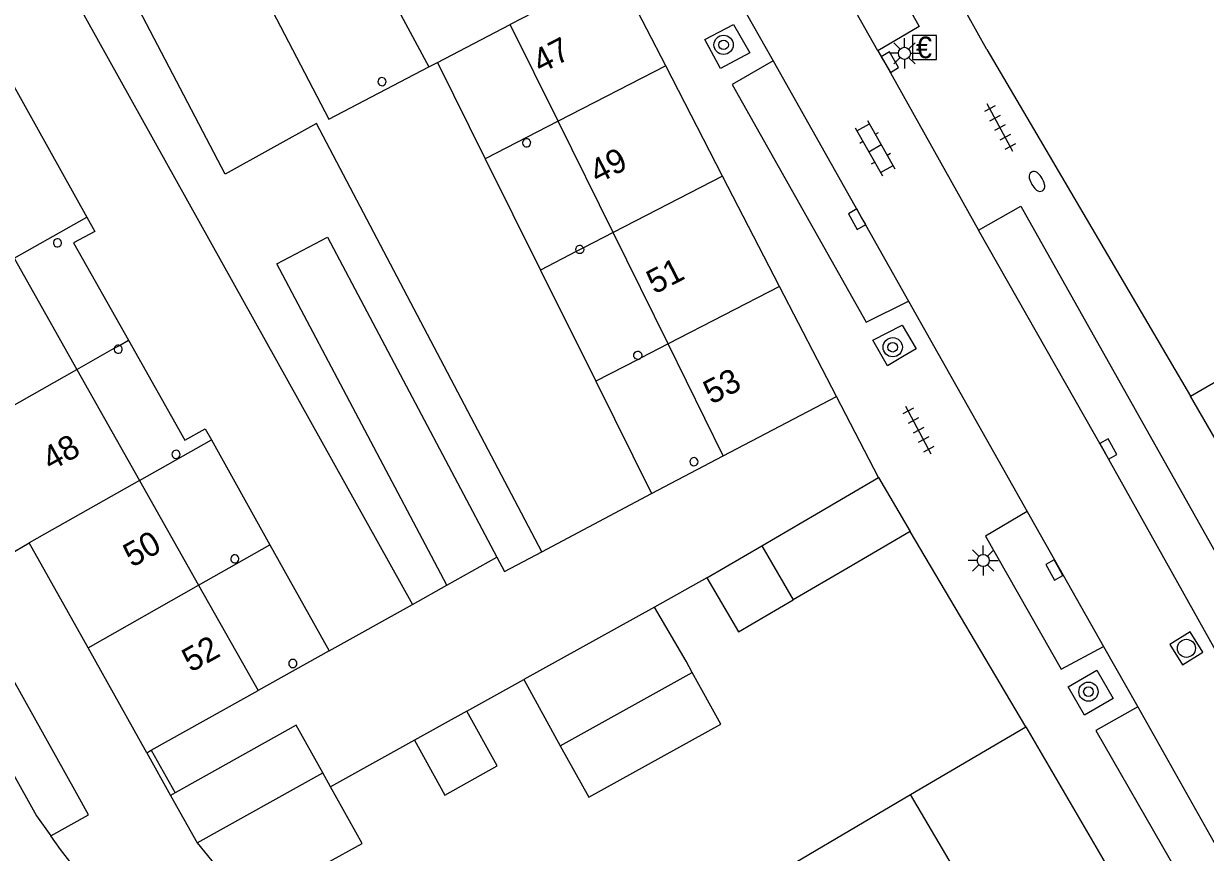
# Model space of a CAD drawing. Extents: x 132998 to 136004, y 396998 to 398512.
# Drawn here: x 134198.78 to 134247.95, y 397459.03 to 397493.5 of the extents above; entities that cross this region are included whole.
import ezdxf

# ---------------------------------------------------------------- set-up
doc = ezdxf.new("R2010")
doc.units = 0
for name, color, linetype in [('gg-afsc-erfafscheiding', 7, 'Continuous'), ('gg-afsc-hekwerk', 7, 'Continuous'), ('gg-afsc-muur', 7, 'Continuous'), ('gg-anno-huisnummerreeks BGT', 7, 'Continuous'), ('gg-bbg-bijgebouw', 7, 'Continuous'), ('gg-bbg-gedigitaliseerde bebouwing', 7, 'Continuous'), ('gg-bbg-gedigitaliseerde bijgebouw', 7, 'Continuous'), ('gg-bbg-hoofdgebouw', 7, 'Continuous'), ('gg-bbg-luifel en loopbrug', 7, 'Continuous'), ('gg-bbg-onder overbouw', 7, 'Continuous'), ('gg-bbg-pand overbouw', 7, 'Continuous'), ('gg-bbg-pilaar onder overbouw', 7, 'Continuous'), ('gg-bbg-tussenscheiding', 7, 'Continuous'), ('gg-bbg-tussenscheiding niveau 01', 7, 'Continuous'), ('gg-knt-verharding', 7, 'Continuous'), ('gg-knt-verharding nz', 7, 'Continuous'), ('gt-symb-betaalautomaat', 7, 'Continuous'), ('gt-symb-boom', 7, 'Continuous'), ('gt-symb-brandkraan', 7, 'Continuous'), ('gt-symb-klinker verharding', 7, 'Continuous'), ('gt-symb-kolk', 7, 'Continuous'), ('gt-symb-lichtmast', 7, 'Continuous'), ('gt-symb-rioolschacht', 7, 'Continuous'), ('gt-symb-tegel verharding', 7, 'Continuous')]:
    doc.layers.add(name, color=color, linetype=linetype)

# ---------------------------------------------------------------- blocks, each defined once
blk = doc.blocks.new('gt0-KOLK')
at = {"layer": 'gt-symb-kolk'}
blk.add_lwpolyline([(0, 0), (0.375, 0), (0.375, 0.4), (-0.375, 0.4), (-0.375, 0), (0, 0)], dxfattribs=at)
blk = doc.blocks.new('gt0-LMAST')
at = {"layer": 'gt-symb-lichtmast'}
for p, q in [((-0.005, 0.246), (-0.005, 0.621)), ((-0.182, 0.173), (-0.447, 0.438)), ((0.172, 0.173), (0.437, 0.438)), ((-0.255, -0.004), (-0.63, -0.004)), ((-0.182, -0.181), (-0.447, -0.446)), ((-0.005, -0.254), (-0.005, -0.629)), ((0.437, -0.446), (0.172, -0.181)), ((0.245, -0.004), (0.62, -0.004))]:
    blk.add_line(p, q, dxfattribs=at)
blk.add_circle((-0.005, -0.004), 0.25, dxfattribs=at)
blk = doc.blocks.new('gt0-BA')
at = {"layer": 'gt-symb-betaalautomaat'}
blk.add_lwpolyline([(-0.498, -0.507), (0.502, -0.507), (0.502, 0.493), (-0.498, 0.493)], close=True, dxfattribs=at)
blk.add_text('€', height=0.9, dxfattribs=at).set_placement((-0.357, -0.457))
blk = doc.blocks.new('gt0-TEG1')
at = {"layer": 'gt-symb-tegel verharding'}
for p, q in [((-1.125, 0), (1.125, 0)), ((-0.9, -0.25), (-0.9, 0.25)), ((-0.45, -0.25), (-0.45, 0.25)), ((0, -0.25), (0, 0.25)), ((0.45, -0.25), (0.45, 0.25)), ((0.9, -0.25), (0.9, 0.25))]:
    blk.add_line(p, q, dxfattribs=at)
blk = doc.blocks.new('gt0-BR')
at = {"layer": 'gt-symb-brandkraan'}
for centre, radius, start, end in [((-0.244, 0), 0.206, 107.5669, 252.4331), ((0.599, -2.664), 3, 106.892, 107.5669), ((0, -0.691), 0.938, 73.108, 106.892), ((-0.599, -2.664), 3, 72.4331, 73.108), ((0.244, 0), 0.206, 287.567, 72.4331), ((0.599, 2.664), 3, 252.4331, 253.108), ((0, 0.691), 0.938, 253.108, 286.8921), ((-0.599, 2.664), 3, 286.8921, 287.567)]:
    blk.add_arc(centre, radius, start, end, dxfattribs=at)
blk = doc.blocks.new('gt0-KL1')
at = {"layer": 'gt-symb-klinker verharding'}
for p, q in [((-1.15, 0.3), (1.15, 0.3)), ((-1, -0.3), (-1, 0.3)), ((-0.5, 0.3), (-0.5, 0.45)), ((0, -0.3), (0, 0.3)), ((0.5, 0.3), (0.5, 0.45)), ((1, -0.3), (1, 0.3)), ((-1.15, -0.3), (1.15, -0.3)), ((-0.5, -0.45), (-0.5, -0.3)), ((0.5, -0.45), (0.5, -0.3))]:
    blk.add_line(p, q, dxfattribs=at)
blk = doc.blocks.new('gt0-BOOM')
at = {"layer": 'gt-symb-boom'}
for radius in [0.4, 0.2]:
    blk.add_circle((0, 0), radius, dxfattribs=at)
blk = doc.blocks.new('gt0-RS')
at = {"layer": 'gt-symb-rioolschacht'}
blk.add_lwpolyline([(-0.5, -0.5), (0.5, -0.5), (0.5, 0.5), (-0.5, 0.5)], close=True, dxfattribs=at)
blk.add_circle((0, 0), 0.375, dxfattribs=at)

msp = doc.modelspace()

# ---------------------------------------------------------------- linework, layer by layer
at = {"layer": 'gg-afsc-erfafscheiding'}
for p, q in [((134190.605, 397513.051), (134214.956, 397469.346)), ((134220.337, 397471.538), (134224.908, 397473.959)), ((134216.391, 397470.147), (134218.477, 397471.312)), ((134227.215, 397470.446), (134225.028, 397469.233)), ((134214.956, 397469.346), (134216.391, 397470.147)), ((134211.487, 397467.41), (134214.956, 397469.346)), ((134217.228, 397464.907), (134219.589, 397466.216)), ((134215.042, 397463.694), (134211.55, 397461.756))]:
    msp.add_line(p, q, dxfattribs=at)
for points in [[(134220.337, 397471.538), (134210.964, 397489.34), (134207.168, 397487.242), (134192.982, 397514.33)], [(134216.391, 397470.147), (134209.314, 397483.506), (134211.425, 397484.624), (134218.477, 397471.312)], [(134218.477, 397471.312), (134218.791, 397470.719), (134220.337, 397471.538)]]:
    msp.add_lwpolyline(points, dxfattribs=at)
at = {"layer": 'gg-afsc-hekwerk'}
for p, q in [((134238.862, 397492.423), (134240.938, 397488.893)), ((134234.348, 397474.628), (134232.598, 397477.989))]:
    msp.add_line(p, q, dxfattribs=at)
at = {"layer": 'gg-afsc-muur'}
for p, q in [((134238.862, 397492.423), (134234.633, 397500)), ((134240.476, 397464.25), (134235.665, 397472.382)), ((134203.905, 397463.176), (134204.896, 397461.405)), ((134204.088, 397463.278), (134205.079, 397461.508))]:
    msp.add_line(p, q, dxfattribs=at)
at = {"layer": 'gg-bbg-bijgebouw'}
for p, q in [((134231.766, 397473.114), (134234.348, 397474.628)), ((134234.348, 397474.628), (134235.665, 397472.382)), ((134235.665, 397472.382), (134233.083, 397470.868)), ((134211.55, 397461.756), (134211.225, 397462.335)), ((134205.079, 397461.508), (134204.896, 397461.405)), ((134204.896, 397461.405), (134205.997, 397459.436)), ((134205.997, 397459.436), (134208.145, 397456.814))]:
    msp.add_line(p, q, dxfattribs=at)
for points in [[(134211.225, 397462.335), (134210.114, 397464.317), (134205.079, 397461.508)], [(134208.338, 397456.91), (134212.868, 397459.406), (134211.55, 397461.756)]]:
    msp.add_lwpolyline(points, dxfattribs=at)
at = {"layer": 'gg-bbg-gedigitaliseerde bebouwing'}
msp.add_lwpolyline([(134247.33, 397478), (134264.863, 397488.163), (134266.622, 397485.137), (134256.51, 397479.275)], dxfattribs=at)
at = {"layer": 'gg-bbg-gedigitaliseerde bijgebouw'}
for p, q in [((134229.491, 397471.78), (134231.766, 397473.114)), ((134227.215, 397470.446), (134229.491, 397471.78)), ((134233.083, 397470.868), (134230.808, 397469.534)), ((134225.028, 397469.233), (134219.589, 397466.216)), ((134221.112, 397463.47), (134226.605, 397466.518)), ((134219.589, 397466.216), (134221.112, 397463.47)), ((134217.228, 397464.907), (134215.042, 397463.694))]:
    msp.add_line(p, q, dxfattribs=at)
for points in [[(134227.215, 397470.446), (134228.532, 397468.2), (134230.808, 397469.534)], [(134226.605, 397466.518), (134226.345, 397466.987), (134225.028, 397469.233)], [(134215.042, 397463.694), (134216.304, 397461.418), (134218.49, 397462.631), (134217.228, 397464.907)]]:
    msp.add_lwpolyline(points, dxfattribs=at)
at = {"layer": 'gg-bbg-hoofdgebouw'}
for p, q in [((134215.644, 397491.697), (134215.998, 397491.882)), ((134227.865, 397487.159), (134225.497, 397491.748)), ((134230.234, 397482.57), (134227.865, 397487.159)), ((134232.598, 397477.989), (134230.234, 397482.57)), ((134227.895, 397475.527), (134232.598, 397477.989)), ((134250.713, 397472.166), (134247.33, 397478)), ((134201.459, 397467.54), (134199.012, 397471.903)), ((134203.905, 397463.176), (134201.459, 397467.54)), ((134204.088, 397463.278), (134208.536, 397465.761)), ((134235.685, 397461.436), (134240.476, 397464.25)), ((134240.476, 397464.25), (134245.995, 397454.844)), ((134203.905, 397463.176), (134204.088, 397463.278)), ((134230.914, 397458.633), (134235.685, 397461.436))]:
    msp.add_line(p, q, dxfattribs=at)
for points in [[(134225.497, 397491.748), (134223.129, 397496.337), (134222.358, 397495.925)], [(134195.566, 397476.047), (134198.158, 397471.406), (134199.012, 397471.903)]]:
    msp.add_lwpolyline(points, dxfattribs=at)
at = {"layer": 'gg-bbg-luifel en loopbrug'}
msp.add_lwpolyline([(134221.112, 397463.47), (134222.302, 397461.325), (134227.796, 397464.372), (134226.605, 397466.518)], dxfattribs=at)
at = {"layer": 'gg-bbg-onder overbouw'}
for p, q in [((134208.39, 397505.175), (134215.644, 397491.697)), ((134215.998, 397491.882), (134219.029, 397493.467)), ((134221.02, 397489.438), (134219.029, 397493.467)), ((134223.308, 397484.808), (134221.02, 397489.438)), ((134225.597, 397480.177), (134223.308, 397484.808)), ((134198.385, 397483.739), (134200.995, 397479.118)), ((134227.895, 397475.527), (134225.597, 397480.177)), ((134200.995, 397479.118), (134203.604, 397474.496)), ((134203.604, 397474.496), (134206.062, 397470.143)), ((134206.062, 397470.143), (134208.536, 397465.761))]:
    msp.add_line(p, q, dxfattribs=at)
at = {"layer": 'gg-bbg-pand overbouw'}
for p, q in [((134194.1, 397498.537), (134201.41, 397485.45)), ((134215.998, 397491.882), (134217.99, 397487.875)), ((134217.99, 397487.875), (134220.289, 397483.25)), ((134220.289, 397483.25), (134222.589, 397478.625)), ((134222.589, 397478.625), (134224.908, 397473.959)), ((134206.592, 397476.186), (134209.027, 397471.82)), ((134224.908, 397473.959), (134227.895, 397475.527)), ((134209.027, 397471.82), (134211.487, 397467.41)), ((134211.487, 397467.41), (134208.536, 397465.761))]:
    msp.add_line(p, q, dxfattribs=at)
for points in [[(134204.437, 397503.047), (134211.484, 397489.522), (134215.644, 397491.697)], [(134201.41, 397485.45), (134201.74, 397484.858), (134200.856, 397484.387), (134203.143, 397480.332)], [(134203.143, 397480.332), (134205.49, 397476.17), (134206.337, 397476.643), (134206.592, 397476.186)]]:
    msp.add_lwpolyline(points, dxfattribs=at)
at = {"layer": 'gg-bbg-pilaar onder overbouw'}
for points in [[(134213.848, 397491.149), (134213.821, 397491.194), (134213.78, 397491.229), (134213.731, 397491.249), (134213.678, 397491.254), (134213.626, 397491.241), (134213.581, 397491.214), (134213.546, 397491.173), (134213.526, 397491.124), (134213.521, 397491.071), (134213.534, 397491.019), (134213.561, 397490.974), (134213.602, 397490.939), (134213.651, 397490.919), (134213.704, 397490.914), (134213.756, 397490.927), (134213.801, 397490.954), (134213.836, 397490.995), (134213.856, 397491.044), (134213.861, 397491.097), (134213.848, 397491.149)], [(134219.864, 397488.616), (134219.834, 397488.659), (134219.792, 397488.692), (134219.742, 397488.71), (134219.689, 397488.712), (134219.637, 397488.697), (134219.594, 397488.667), (134219.561, 397488.625), (134219.543, 397488.575), (134219.541, 397488.522), (134219.556, 397488.47), (134219.586, 397488.427), (134219.628, 397488.394), (134219.678, 397488.376), (134219.731, 397488.374), (134219.783, 397488.389), (134219.826, 397488.419), (134219.859, 397488.461), (134219.877, 397488.511), (134219.879, 397488.564), (134219.864, 397488.616)], [(134200.355, 397484.35), (134200.357, 397484.403), (134200.342, 397484.454), (134200.311, 397484.498), (134200.269, 397484.53), (134200.219, 397484.548), (134200.166, 397484.55), (134200.115, 397484.535), (134200.071, 397484.504), (134200.039, 397484.462), (134200.021, 397484.412), (134200.019, 397484.359), (134200.034, 397484.308), (134200.065, 397484.264), (134200.107, 397484.232), (134200.157, 397484.214), (134200.21, 397484.212), (134200.261, 397484.227), (134200.305, 397484.258), (134200.337, 397484.3), (134200.355, 397484.35)], [(134222.072, 397484.17), (134222.052, 397484.207), (134222.014, 397484.244), (134221.966, 397484.267), (134221.913, 397484.274), (134221.861, 397484.264), (134221.814, 397484.239), (134221.777, 397484.201), (134221.754, 397484.153), (134221.747, 397484.1), (134221.757, 397484.048), (134221.774, 397484.016)], [(134222.072, 397484.17), (134222.077, 397484.16), (134222.087, 397484.108), (134222.08, 397484.055), (134222.057, 397484.007), (134222.02, 397483.969), (134221.973, 397483.944), (134221.921, 397483.934), (134221.868, 397483.941), (134221.82, 397483.964), (134221.782, 397484.001), (134221.774, 397484.016)], [(134202.549, 397479.997), (134202.544, 397479.98), (134202.546, 397479.927), (134202.564, 397479.877), (134202.596, 397479.835), (134202.64, 397479.805), (134202.691, 397479.789), (134202.744, 397479.791), (134202.794, 397479.809), (134202.836, 397479.841), (134202.866, 397479.885), (134202.882, 397479.936), (134202.88, 397479.989), (134202.862, 397480.039), (134202.83, 397480.081), (134202.786, 397480.111), (134202.764, 397480.118)], [(134202.764, 397480.118), (134202.735, 397480.127), (134202.682, 397480.125), (134202.632, 397480.107), (134202.59, 397480.075), (134202.56, 397480.031), (134202.549, 397479.997)], [(134224.348, 397479.537), (134224.295, 397479.542), (134224.246, 397479.563), (134224.206, 397479.598), (134224.178, 397479.644), (134224.166, 397479.695), (134224.171, 397479.748), (134224.192, 397479.797), (134224.227, 397479.837), (134224.273, 397479.865), (134224.324, 397479.877), (134224.377, 397479.872), (134224.426, 397479.851), (134224.466, 397479.816), (134224.494, 397479.77), (134224.506, 397479.719), (134224.501, 397479.666), (134224.48, 397479.617), (134224.454, 397479.587)], [(134224.348, 397479.537), (134224.399, 397479.549), (134224.445, 397479.577), (134224.454, 397479.587)], [(134205.279, 397475.523), (134205.291, 397475.575), (134205.286, 397475.628), (134205.265, 397475.677), (134205.23, 397475.717), (134205.184, 397475.744), (134205.132, 397475.756), (134205.079, 397475.751), (134205.03, 397475.73), (134204.99, 397475.695), (134204.963, 397475.649), (134204.951, 397475.597), (134204.956, 397475.544), (134204.977, 397475.495), (134205.012, 397475.455), (134205.058, 397475.428), (134205.11, 397475.416), (134205.163, 397475.421), (134205.212, 397475.442), (134205.252, 397475.477), (134205.279, 397475.523)], [(134226.813, 397475.375), (134226.776, 397475.413), (134226.729, 397475.439), (134226.677, 397475.449), (134226.624, 397475.442), (134226.576, 397475.42), (134226.538, 397475.383), (134226.512, 397475.336), (134226.502, 397475.284), (134226.509, 397475.231), (134226.531, 397475.183), (134226.568, 397475.145), (134226.615, 397475.119), (134226.667, 397475.109), (134226.72, 397475.116), (134226.768, 397475.138), (134226.806, 397475.175), (134226.832, 397475.222), (134226.842, 397475.274), (134226.835, 397475.327), (134226.813, 397475.375)], [(134207.736, 397471.222), (134207.733, 397471.275), (134207.713, 397471.325), (134207.679, 397471.366), (134207.634, 397471.394), (134207.583, 397471.407), (134207.53, 397471.404), (134207.48, 397471.384), (134207.439, 397471.35), (134207.411, 397471.305), (134207.398, 397471.254), (134207.401, 397471.201), (134207.421, 397471.151), (134207.455, 397471.11), (134207.5, 397471.082), (134207.551, 397471.069), (134207.604, 397471.072), (134207.654, 397471.092), (134207.695, 397471.126), (134207.723, 397471.171), (134207.736, 397471.222)], [(134210.144, 397466.94), (134210.12, 397466.987), (134210.082, 397467.025), (134210.035, 397467.049), (134209.983, 397467.058), (134209.93, 397467.05), (134209.883, 397467.026), (134209.845, 397466.988), (134209.821, 397466.941), (134209.812, 397466.889), (134209.82, 397466.836), (134209.844, 397466.789), (134209.882, 397466.751), (134209.929, 397466.727), (134209.981, 397466.718), (134210.034, 397466.726), (134210.081, 397466.75), (134210.119, 397466.788), (134210.143, 397466.835), (134210.152, 397466.887), (134210.144, 397466.94)]]:
    msp.add_lwpolyline(points, dxfattribs=at)
at = {"layer": 'gg-bbg-tussenscheiding'}
for p, q in [((134225.497, 397491.748), (134221.02, 397489.438)), ((134227.865, 397487.159), (134223.308, 397484.808)), ((134230.234, 397482.57), (134225.597, 397480.177)), ((134195.566, 397476.047), (134200.995, 397479.118)), ((134203.604, 397474.496), (134199.012, 397471.903)), ((134229.491, 397471.78), (134230.808, 397469.534)), ((134201.459, 397467.54), (134206.062, 397470.143)), ((134205.997, 397459.436), (134211.225, 397462.335)), ((134241.223, 397452.033), (134235.685, 397461.436))]:
    msp.add_line(p, q, dxfattribs=at)
msp.add_lwpolyline([(134219.708, 397494.507), (134219.991, 397493.963), (134219.029, 397493.467)], dxfattribs=at)
at = {"layer": 'gg-bbg-tussenscheiding niveau 01'}
for p, q in [((134221.02, 397489.438), (134217.99, 397487.875)), ((134198.385, 397483.739), (134201.41, 397485.45)), ((134223.308, 397484.808), (134222.072, 397484.17)), ((134221.774, 397484.016), (134220.289, 397483.25)), ((134222.072, 397484.17), (134221.774, 397484.016)), ((134202.549, 397479.997), (134202.764, 397480.118)), ((134202.764, 397480.118), (134203.143, 397480.332)), ((134225.597, 397480.177), (134224.454, 397479.587)), ((134200.995, 397479.118), (134202.549, 397479.997)), ((134224.348, 397479.537), (134222.589, 397478.625)), ((134224.348, 397479.537), (134224.454, 397479.587)), ((134203.604, 397474.496), (134206.592, 397476.186)), ((134206.062, 397470.143), (134209.027, 397471.82))]:
    msp.add_line(p, q, dxfattribs=at)
at = {"layer": 'gg-knt-verharding'}
for p, q in [((134228.565, 397494.419), (134229.974, 397491.955)), ((134240.938, 397488.893), (134247.33, 397478)), ((134235.6, 397481.953), (134240.538, 397473.203)), ((134243.71, 397467.589), (134245.141, 397465.091))]:
    msp.add_line(p, q, dxfattribs=at)
for points in [[(134228.087, 397507.649), (134236.048, 397493.378), (134234.319, 397492.367)], [(134228.315, 397493.464), (134228.996, 397492.282), (134227.774, 397491.629), (134227.132, 397492.832), (134228.315, 397493.464)], [(134229.974, 397491.955), (134228.259, 397490.966), (134233.845, 397481.079), (134235.6, 397481.953)], [(134234.319, 397492.367), (134234.656, 397491.794), (134238.51, 397484.909)], [(134238.51, 397484.909), (134240.281, 397485.904), (134252.234, 397464.65), (134250.529, 397463.604)], [(134235.423, 397479.678), (134234.727, 397479.268), (134234.111, 397480.331), (134235.332, 397480.964), (134235.918, 397479.97), (134235.423, 397479.678)], [(134200.984, 397461.496), (134192.491, 397476.683), (134190.771, 397475.785)], [(134240.538, 397473.203), (134238.8, 397472.177), (134241.957, 397466.657), (134243.71, 397467.589)], [(134242.247, 397465.92), (134243.433, 397466.613), (134244.114, 397465.428), (134242.927, 397464.735), (134242.247, 397465.92)], [(134245.141, 397465.091), (134243.393, 397464.097), (134249.588, 397453.343), (134251.294, 397454.301)], [(134199.911, 397459.721), (134201.485, 397460.601), (134200.984, 397461.496)], [(134204.744, 397453.834), (134202.006, 397456.976), (134200.313, 397459.155), (134199.911, 397459.721)]]:
    msp.add_lwpolyline(points, dxfattribs=at)
at = {"layer": 'gg-knt-verharding nz'}
for p, q in [((134229.974, 397491.955), (134235.6, 397481.953)), ((134240.538, 397473.203), (134243.71, 397467.589))]:
    msp.add_line(p, q, dxfattribs=at)
for points in [[(134234.319, 397492.367), (134230.119, 397499.81), (134228.836, 397502.134)], [(134250.529, 397463.604), (134243.742, 397475.712), (134238.51, 397484.909)], [(134190.771, 397475.785), (134195.053, 397468.178), (134199.319, 397460.552), (134199.911, 397459.721)], [(134245.141, 397465.091), (134249.012, 397458.216), (134251.294, 397454.301)]]:
    msp.add_lwpolyline(points, dxfattribs=at)

# ---------------------------------------------------------------- block references
at = {"layer": 'gt-symb-betaalautomaat'}
msp.add_blockref('gt0-BA', (134236.267, 397492.516), dxfattribs=at)
at = {"layer": 'gt-symb-boom'}
for p in [(134227.906, 397492.616), (134234.944, 397480.041), (134243.089, 397465.716)]:
    msp.add_blockref('gt0-BOOM', p, dxfattribs=at)
at = {"layer": 'gt-symb-brandkraan', "rotation": 120.54109847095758}
msp.add_blockref('gt0-BR', (134240.944, 397486.938), dxfattribs=at)
at = {"layer": 'gt-symb-klinker verharding', "rotation": -60.4612177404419}
msp.add_blockref('gt0-KL1', (134234.207, 397488.319), dxfattribs=at)
at = {"layer": 'gt-symb-kolk'}
for p, rotation in [((134234.656, 397491.794), -59.537359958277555), ((134233.635, 397485.465), 119.41081962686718), ((134243.742, 397475.712), -60.71717142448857), ((134241.845, 397470.875), 119.33279078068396)]:
    msp.add_blockref('gt0-KOLK', p, dxfattribs=dict(at, rotation=rotation))
at = {"layer": 'gt-symb-lichtmast'}
for p in [(134235.435, 397492.267), (134238.714, 397471.176)]:
    msp.add_blockref('gt0-LMAST', p, dxfattribs=at)
at = {"layer": 'gt-symb-rioolschacht', "rotation": 122.08436154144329}
msp.add_blockref('gt0-RS', (134247.165, 397467.519), dxfattribs=at)
at = {"layer": 'gt-symb-tegel verharding'}
for p, rotation in [((134239.405, 397489.169), 118.15334650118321), ((134236.015, 397476.591), 118.153346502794)]:
    msp.add_blockref('gt0-TEG1', p, dxfattribs=dict(at, rotation=rotation))

# ---------------------------------------------------------------- texts
at = {"layer": 'gg-anno-huisnummerreeks BGT'}
for s, rotation, p in [('47', 27.3, (134220.297, 397491.408)), ('49', 27.3, (134222.665, 397486.819)), ('51', 27.3, (134225.034, 397482.23)), ('53', 27.3, (134227.4, 397477.645)), ('48', 29.2, (134199.914, 397474.874)), ('50', 29.3, (134203.291, 397470.862)), ('52', 29.3, (134205.737, 397466.498))]:
    msp.add_text(s, height=1, rotation=rotation, dxfattribs=at).set_placement(p)

doc.saveas('drawing.dxf')
